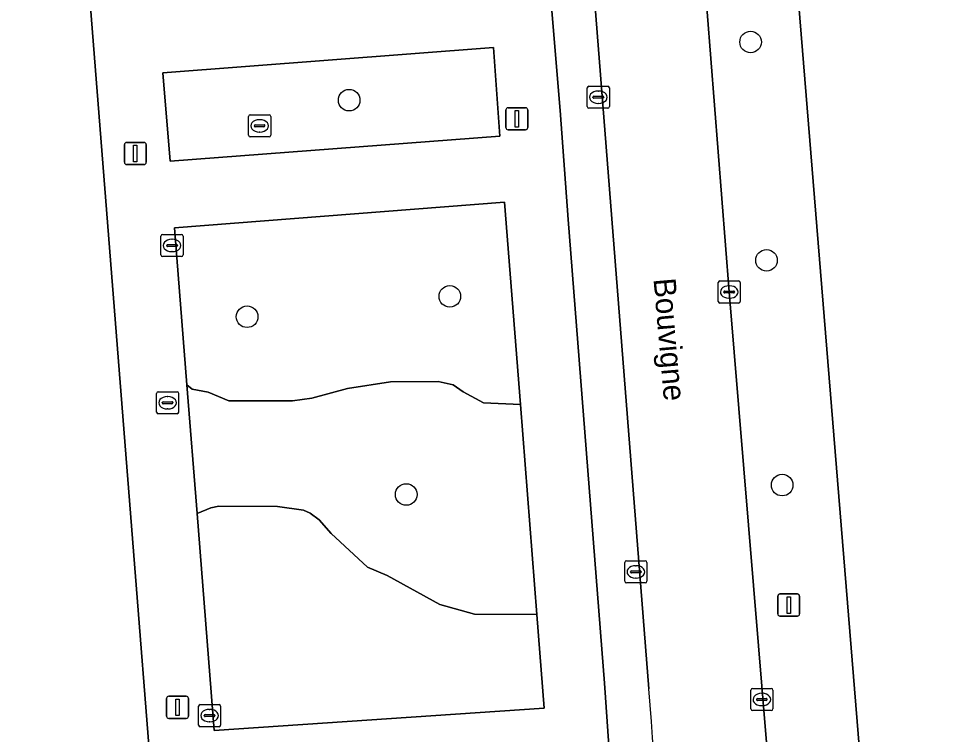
# Model space of a CAD drawing. Extents: x 157793 to 159380, y 380877 to 382313.
# Drawn here: x 158207.06 to 158249.1, y 381166.7 to 381199.08 of the extents above; entities that cross this region are included whole.
import ezdxf

# ---------------------------------------------------------------- set-up
doc = ezdxf.new("R2010")
doc.units = 0
for name, color, linetype in [('IMGEO_Boom', 7, 'Continuous'), ('IMGEO_Erf', 7, 'Continuous'), ('IMGEO_Groenvoorziening', 7, 'Continuous'), ('IMGEO_Kolk', 7, 'Continuous'), ('IMGEO_Lichtmast', 7, 'Continuous'), ('IMGEO_Openbare_ruimte_label', 7, 'Continuous'), ('IMGEO_Parkeervlak_open', 7, 'Continuous'), ('IMGEO_Rijbaan_lokaal_gesloten', 7, 'Continuous'), ('IMGEO_Rioolput', 7, 'Continuous'), ('IMGEO_Voetpad_open', 7, 'Continuous')]:
    doc.layers.add(name, color=color, linetype=linetype)

msp = doc.modelspace()

# ---------------------------------------------------------------- linework, layer by layer
at = {"layer": 'IMGEO_Boom'}
for centre in [(158240.192, 381198.022), (158222.019, 381195.39), (158240.912, 381188.145), (158226.577, 381186.515), (158217.4, 381185.593), (158241.62, 381177.978), (158224.604, 381177.551)]:
    msp.add_circle(centre, 0.489, dxfattribs=at)
at = {"layer": 'IMGEO_Erf'}
for points in [[(158217.503, 381108.594), (158207.836, 381230.9), (158200.897, 381318.677)], [(158258.201, 381254.133), (158238.203, 381252.426), (158241.546, 381209.865), (158246.217, 381152.476)]]:
    msp.add_lwpolyline(points, dxfattribs=at)
at = {"layer": 'IMGEO_Groenvoorziening'}
for points in [[(158228.837, 381193.755), (158228.55, 381197.768), (158213.579, 381196.624), (158213.92, 381192.629)], [(158229.056, 381190.771), (158214.114, 381189.613), (158214.676, 381182.509), (158214.91, 381182.317), (158215.635, 381182.188), (158216.58, 381181.796), (158219.452, 381181.788), (158220.326, 381181.905), (158221.941, 381182.35), (158223.896, 381182.654), (158226.055, 381182.666), (158226.73, 381182.518), (158227.174, 381182.191), (158228.107, 381181.701), (158229.773, 381181.625)], [(158229.773, 381181.625), (158228.107, 381181.701), (158227.174, 381182.191), (158226.73, 381182.518), (158226.055, 381182.666), (158223.896, 381182.654), (158221.941, 381182.35), (158220.326, 381181.905), (158219.452, 381181.788), (158216.58, 381181.796), (158215.635, 381182.188), (158214.91, 381182.317), (158214.676, 381182.509), (158215.137, 381176.692), (158215.76, 381176.955), (158216.127, 381177.017), (158218.78, 381177.012), (158219.946, 381176.844), (158220.258, 381176.714), (158220.665, 381176.401), (158221.211, 381175.78), (158222.851, 381174.271), (158223.747, 381173.885), (158226.124, 381172.568), (158227.689, 381172.134), (158230.517, 381172.124)], [(158215.914, 381166.88), (158230.849, 381167.88), (158230.517, 381172.124), (158227.689, 381172.134), (158226.124, 381172.568), (158223.747, 381173.885), (158222.851, 381174.271), (158221.211, 381175.78), (158220.665, 381176.401), (158220.258, 381176.714), (158219.946, 381176.844), (158218.78, 381177.012), (158216.127, 381177.017), (158215.76, 381176.955), (158215.137, 381176.692)]]:
    msp.add_lwpolyline(points, close=True, dxfattribs=at)
at = {"layer": 'IMGEO_Kolk'}
for p, q in [((158232.798, 381195.097), (158232.798, 381195.949)), ((158232.873, 381196.023), (158233.725, 381196.023)), ((158233.286, 381195.803), (158233.311, 381195.803)), ((158233.799, 381195.949), (158233.799, 381195.097)), ((158233.057, 381195.517), (158233.057, 381195.529)), ((158233.495, 381195.48), (158233.097, 381195.48)), ((158233.1, 381195.566), (158233.498, 381195.566)), ((158233.309, 381195.243), (158233.284, 381195.243)), ((158233.541, 381195.529), (158233.541, 381195.517)), ((158233.725, 381195.023), (158232.873, 381195.023)), ((158213.502, 381188.392), (158213.502, 381189.244)), ((158213.577, 381189.318), (158214.429, 381189.318)), ((158213.99, 381189.098), (158214.015, 381189.098)), ((158214.503, 381189.244), (158214.503, 381188.392)), ((158213.761, 381188.812), (158213.761, 381188.824)), ((158214.199, 381188.775), (158213.801, 381188.775)), ((158213.804, 381188.861), (158214.202, 381188.861)), ((158214.013, 381188.538), (158213.988, 381188.538)), ((158214.245, 381188.824), (158214.245, 381188.812)), ((158214.429, 381188.318), (158213.577, 381188.318)), ((158238.723, 381186.287), (158238.723, 381187.139)), ((158238.798, 381187.213), (158239.65, 381187.213)), ((158239.211, 381186.993), (158239.236, 381186.993)), ((158239.724, 381187.139), (158239.724, 381186.287)), ((158238.982, 381186.707), (158238.982, 381186.719)), ((158239.42, 381186.67), (158239.022, 381186.67)), ((158239.025, 381186.756), (158239.423, 381186.756)), ((158239.234, 381186.433), (158239.209, 381186.433)), ((158239.466, 381186.719), (158239.466, 381186.707)), ((158239.65, 381186.213), (158238.798, 381186.213)), ((158234.497, 381173.624), (158234.497, 381174.476)), ((158234.572, 381174.55), (158235.424, 381174.55)), ((158234.985, 381174.33), (158235.01, 381174.33)), ((158235.498, 381174.476), (158235.498, 381173.624)), ((158234.756, 381174.044), (158234.756, 381174.056)), ((158235.194, 381174.007), (158234.796, 381174.007)), ((158234.799, 381174.093), (158235.197, 381174.093)), ((158235.24, 381174.056), (158235.24, 381174.044)), ((158235.424, 381173.55), (158234.572, 381173.55)), ((158235.008, 381173.77), (158234.983, 381173.77)), ((158240.277, 381168.778), (158241.129, 381168.778)), ((158240.202, 381167.852), (158240.202, 381168.704)), ((158240.504, 381168.321), (158240.902, 381168.321)), ((158240.69, 381168.558), (158240.715, 381168.558)), ((158241.203, 381168.704), (158241.203, 381167.852)), ((158215.202, 381167.122), (158215.202, 381167.974)), ((158215.277, 381168.048), (158216.129, 381168.048)), ((158216.203, 381167.974), (158216.203, 381167.122)), ((158240.461, 381168.272), (158240.461, 381168.284)), ((158240.899, 381168.235), (158240.501, 381168.235)), ((158240.713, 381167.998), (158240.688, 381167.998)), ((158240.945, 381168.284), (158240.945, 381168.272)), ((158215.461, 381167.542), (158215.461, 381167.554)), ((158215.899, 381167.505), (158215.501, 381167.505)), ((158215.504, 381167.591), (158215.902, 381167.591)), ((158215.69, 381167.828), (158215.715, 381167.828)), ((158215.945, 381167.554), (158215.945, 381167.542)), ((158241.129, 381167.778), (158240.277, 381167.778)), ((158216.129, 381167.048), (158215.277, 381167.048)), ((158215.713, 381167.268), (158215.688, 381167.268))]:
    msp.add_line(p, q, dxfattribs=at)
for points in [[(158232.798, 381195.097), (158232.798, 381195.949)], [(158232.873, 381196.023), (158233.725, 381196.023)], [(158233.799, 381195.949), (158233.799, 381195.097)], [(158233.725, 381195.023), (158232.873, 381195.023)], [(158213.502, 381188.392), (158213.502, 381189.244)], [(158213.577, 381189.318), (158214.429, 381189.318)], [(158214.503, 381189.244), (158214.503, 381188.392)], [(158214.429, 381188.318), (158213.577, 381188.318)], [(158238.723, 381186.287), (158238.723, 381187.139)], [(158238.798, 381187.213), (158239.65, 381187.213)], [(158239.724, 381187.139), (158239.724, 381186.287)], [(158239.65, 381186.213), (158238.798, 381186.213)], [(158234.497, 381173.624), (158234.497, 381174.476)], [(158234.572, 381174.55), (158235.424, 381174.55)], [(158235.498, 381174.476), (158235.498, 381173.624)], [(158235.424, 381173.55), (158234.572, 381173.55)], [(158240.277, 381168.778), (158241.129, 381168.778)], [(158240.202, 381167.852), (158240.202, 381168.704)], [(158241.203, 381168.704), (158241.203, 381167.852)], [(158215.202, 381167.122), (158215.202, 381167.974)], [(158215.277, 381168.048), (158216.129, 381168.048)], [(158216.203, 381167.974), (158216.203, 381167.122)], [(158241.129, 381167.778), (158240.277, 381167.778)], [(158216.129, 381167.048), (158215.277, 381167.048)]]:
    msp.add_lwpolyline(points, dxfattribs=at)
for centre, radius, start, end in [((158232.875, 381195.947), 0.0765, 91.552, 178.448), ((158232.875, 381195.947), 0.0765, 91.552, 178.448), ((158233.723, 381195.947), 0.0765, 1.552, 88.448), ((158233.723, 381195.947), 0.0765, 1.552, 88.448), ((158233.097, 381195.526), 0.0403, 85.8775, 175.7526), ((158233.094, 381195.516), 0.0366, 178.938, 274.7102), ((158233.498, 381195.523), 0.043, 264.8664, 352.4533), ((158233.502, 381195.528), 0.0386, 1.7309, 96.639), ((158232.875, 381195.099), 0.0765, 181.552, 268.448), ((158232.875, 381195.099), 0.0765, 181.552, 268.448), ((158233.723, 381195.099), 0.0765, 271.552, 358.448), ((158233.723, 381195.099), 0.0765, 271.552, 358.448), ((158213.579, 381189.242), 0.0765, 91.552, 178.448), ((158213.579, 381189.242), 0.0765, 91.552, 178.448), ((158214.427, 381189.242), 0.0765, 1.552, 88.448), ((158214.427, 381189.242), 0.0765, 1.552, 88.448), ((158213.801, 381188.821), 0.0403, 85.8775, 175.7526), ((158213.798, 381188.811), 0.0366, 178.938, 274.7102), ((158214.202, 381188.818), 0.043, 264.8664, 352.4533), ((158214.206, 381188.823), 0.0386, 1.7309, 96.639), ((158213.579, 381188.394), 0.0765, 181.552, 268.448), ((158213.579, 381188.394), 0.0765, 181.552, 268.448), ((158214.427, 381188.394), 0.0765, 271.552, 358.448), ((158214.427, 381188.394), 0.0765, 271.552, 358.448), ((158238.8, 381187.137), 0.0765, 91.552, 178.448), ((158238.8, 381187.137), 0.0765, 91.552, 178.448), ((158239.648, 381187.137), 0.0765, 1.552, 88.448), ((158239.648, 381187.137), 0.0765, 1.552, 88.448), ((158239.022, 381186.716), 0.0403, 85.8775, 175.7526), ((158239.019, 381186.706), 0.0366, 178.938, 274.7102), ((158239.423, 381186.713), 0.043, 264.8664, 352.4533), ((158239.427, 381186.718), 0.0386, 1.7309, 96.639), ((158238.8, 381186.289), 0.0765, 181.552, 268.448), ((158238.8, 381186.289), 0.0765, 181.552, 268.448), ((158239.648, 381186.289), 0.0765, 271.552, 358.448), ((158239.648, 381186.289), 0.0765, 271.552, 358.448), ((158234.574, 381174.474), 0.0765, 91.552, 178.448), ((158234.574, 381174.474), 0.0765, 91.552, 178.448), ((158235.422, 381174.474), 0.0765, 1.552, 88.448), ((158235.422, 381174.474), 0.0765, 1.552, 88.448), ((158234.796, 381174.053), 0.0403, 85.8775, 175.7526), ((158234.793, 381174.043), 0.0366, 178.938, 274.7102), ((158235.197, 381174.05), 0.043, 264.8664, 352.4533), ((158235.201, 381174.055), 0.0386, 1.7309, 96.639), ((158234.574, 381173.626), 0.0765, 181.552, 268.448), ((158234.574, 381173.626), 0.0765, 181.552, 268.448), ((158235.422, 381173.626), 0.0765, 271.552, 358.448), ((158235.422, 381173.626), 0.0765, 271.552, 358.448), ((158240.279, 381168.702), 0.0765, 91.552, 178.448), ((158240.279, 381168.702), 0.0765, 91.552, 178.448), ((158241.127, 381168.702), 0.0765, 1.552, 88.448), ((158241.127, 381168.702), 0.0765, 1.552, 88.448), ((158240.501, 381168.281), 0.0403, 85.8775, 175.7526), ((158240.906, 381168.283), 0.0386, 1.7309, 96.639), ((158215.279, 381167.972), 0.0765, 91.552, 178.448), ((158215.279, 381167.972), 0.0765, 91.552, 178.448), ((158216.127, 381167.972), 0.0765, 1.552, 88.448), ((158216.127, 381167.972), 0.0765, 1.552, 88.448), ((158240.498, 381168.271), 0.0366, 178.938, 274.7102), ((158240.902, 381168.278), 0.043, 264.8664, 352.4533), ((158215.501, 381167.551), 0.0403, 85.8775, 175.7526), ((158215.498, 381167.541), 0.0366, 178.938, 274.7102), ((158215.902, 381167.548), 0.043, 264.8664, 352.4533), ((158215.906, 381167.553), 0.0386, 1.7309, 96.639), ((158240.279, 381167.854), 0.0765, 181.552, 268.448), ((158240.279, 381167.854), 0.0765, 181.552, 268.448), ((158241.127, 381167.854), 0.0765, 271.552, 358.448), ((158241.127, 381167.854), 0.0765, 271.552, 358.448), ((158215.279, 381167.124), 0.0765, 181.552, 268.448), ((158215.279, 381167.124), 0.0765, 181.552, 268.448), ((158216.127, 381167.124), 0.0765, 271.552, 358.448), ((158216.127, 381167.124), 0.0765, 271.552, 358.448)]:
    msp.add_arc(centre, radius, start, end, dxfattribs=at)
for centre, major_axis, ratio, start_param, end_param in [((158233.285, 381195.523), (-0.387, 0.002), 0.722429, 4.712389, 7.853982), ((158233.31, 381195.523), (-0.39, 0.002), 0.717154, 1.570796, 4.712389), ((158213.989, 381188.818), (-0.387, 0.002), 0.722429, 4.712389, 7.853982), ((158214.014, 381188.818), (-0.39, 0.002), 0.717154, 1.570796, 4.712389), ((158239.21, 381186.713), (-0.387, 0.002), 0.722429, 4.712389, 7.853982), ((158239.235, 381186.713), (-0.39, 0.002), 0.717154, 1.570796, 4.712389), ((158234.984, 381174.05), (-0.387, 0.002), 0.722429, 4.712389, 7.853982), ((158235.009, 381174.05), (-0.39, 0.002), 0.717154, 1.570796, 4.712389), ((158240.689, 381168.278), (-0.387, 0.002), 0.722429, 4.712389, 7.853982), ((158240.714, 381168.278), (-0.39, 0.002), 0.717154, 1.570796, 4.712389), ((158215.689, 381167.548), (-0.387, 0.002), 0.722429, 4.712389, 7.853982), ((158215.714, 381167.548), (-0.39, 0.002), 0.717154, 1.570796, 4.712389)]:
    msp.add_ellipse(centre, major_axis=major_axis, ratio=ratio, start_param=start_param, end_param=end_param, dxfattribs=at)
at = {"layer": 'IMGEO_Lichtmast'}
for p, q in [((158229.116, 381194.149), (158229.116, 381194.949)), ((158229.116, 381194.949), (158229.116, 381194.149)), ((158229.216, 381195.049), (158230.006, 381195.049)), ((158230.006, 381195.049), (158229.216, 381195.049)), ((158230.106, 381194.949), (158230.106, 381194.149)), ((158230.106, 381194.149), (158230.106, 381194.949)), ((158230.006, 381194.049), (158229.216, 381194.049)), ((158229.216, 381194.049), (158230.006, 381194.049)), ((158211.845, 381192.579), (158211.845, 381193.379)), ((158211.845, 381193.379), (158211.845, 381192.579)), ((158211.945, 381193.479), (158212.735, 381193.479)), ((158212.735, 381193.479), (158211.945, 381193.479)), ((158212.835, 381193.379), (158212.835, 381192.579)), ((158212.835, 381192.579), (158212.835, 381193.379)), ((158212.735, 381192.479), (158211.945, 381192.479)), ((158211.945, 381192.479), (158212.735, 381192.479)), ((158241.42, 381172.15), (158241.42, 381172.95)), ((158241.42, 381172.95), (158241.42, 381172.15)), ((158241.52, 381173.05), (158242.31, 381173.05)), ((158242.31, 381173.05), (158241.52, 381173.05)), ((158242.41, 381172.95), (158242.41, 381172.15)), ((158242.41, 381172.15), (158242.41, 381172.95)), ((158242.31, 381172.05), (158241.52, 381172.05)), ((158241.52, 381172.05), (158242.31, 381172.05)), ((158213.757, 381167.524), (158213.757, 381168.324)), ((158213.757, 381168.324), (158213.757, 381167.524)), ((158213.857, 381168.424), (158214.647, 381168.424)), ((158214.647, 381168.424), (158213.857, 381168.424)), ((158214.747, 381168.324), (158214.747, 381167.524)), ((158214.747, 381167.524), (158214.747, 381168.324)), ((158214.647, 381167.424), (158213.857, 381167.424)), ((158213.857, 381167.424), (158214.647, 381167.424))]:
    msp.add_line(p, q, dxfattribs=at)
for points in [[(158229.536, 381194.924), (158229.686, 381194.924), (158229.686, 381194.174), (158229.536, 381194.174), (158229.536, 381194.924)], [(158212.265, 381193.354), (158212.415, 381193.354), (158212.415, 381192.604), (158212.265, 381192.604), (158212.265, 381193.354)], [(158241.84, 381172.925), (158241.99, 381172.925), (158241.99, 381172.175), (158241.84, 381172.175), (158241.84, 381172.925)], [(158214.177, 381168.299), (158214.327, 381168.299), (158214.327, 381167.549), (158214.177, 381167.549), (158214.177, 381168.299)]]:
    msp.add_lwpolyline(points, dxfattribs=at)
for centre, start, end in [((158229.216, 381194.949), 90, 180), ((158229.216, 381194.949), 90, 180), ((158230.006, 381194.949), 0, 90), ((158230.006, 381194.949), 360, 90), ((158229.216, 381194.149), 180, 270), ((158229.216, 381194.149), 180, 270), ((158230.006, 381194.149), 270, 0), ((158230.006, 381194.149), 270, 0), ((158211.945, 381193.379), 90, 180), ((158211.945, 381193.379), 90, 180), ((158212.735, 381193.379), 0, 90), ((158212.735, 381193.379), 360, 90), ((158211.945, 381192.579), 180, 270), ((158211.945, 381192.579), 180, 270), ((158212.735, 381192.579), 270, 0), ((158212.735, 381192.579), 270, 0), ((158241.52, 381172.95), 90, 180), ((158241.52, 381172.95), 90, 180), ((158242.31, 381172.95), 0, 90), ((158242.31, 381172.95), 360, 90), ((158241.52, 381172.15), 180, 270), ((158241.52, 381172.15), 180, 270), ((158242.31, 381172.15), 270, 0), ((158242.31, 381172.15), 270, 0), ((158213.857, 381168.324), 90, 180), ((158213.857, 381168.324), 90, 180), ((158214.647, 381168.324), 0, 90), ((158214.647, 381168.324), 360, 90), ((158213.857, 381167.524), 180, 270), ((158213.857, 381167.524), 180, 270), ((158214.647, 381167.524), 270, 0), ((158214.647, 381167.524), 270, 0)]:
    msp.add_arc(centre, 0.1, start, end, dxfattribs=at)
at = {"layer": 'IMGEO_Parkeervlak_open'}
for points in [[(158227, 381252.838), (158227.355, 381247.965), (158227.776, 381242.87), (158228.532, 381232.988), (158228.942, 381227.915), (158229.833, 381216.97), (158230.209, 381211.929), (158230.978, 381202.013), (158231.398, 381196.904), (158231.568, 381194.931), (158231.932, 381189.994), (158233.583, 381169.013), (158233.919, 381164.021)], [(158235.578, 381168.754), (158229.383, 381247.511)]]:
    msp.add_lwpolyline(points, dxfattribs=at)
msp.add_arc((158087.871, 381155.723), 148.281, 355.95897, 5.04149, dxfattribs=at)
at = {"layer": 'IMGEO_Rijbaan_lokaal_gesloten'}
for points in [[(158239.224, 381186.713), (158234.402, 381247.964), (158229.383, 381247.511), (158235.578, 381168.754)], [(158242.999, 381141.124), (158242.835, 381143.115), (158242.086, 381152.138), (158239.224, 381186.713)]]:
    msp.add_lwpolyline(points, dxfattribs=at)
msp.add_arc((158087.871, 381155.723), 148.281, 355.95897, 5.04149, dxfattribs=at)
at = {"layer": 'IMGEO_Rioolput'}
for p, q in [((158217.467, 381193.803), (158217.467, 381194.655)), ((158217.542, 381194.729), (158218.394, 381194.729)), ((158217.955, 381194.509), (158217.98, 381194.509)), ((158218.468, 381194.655), (158218.468, 381193.803)), ((158217.726, 381194.223), (158217.726, 381194.235)), ((158218.164, 381194.186), (158217.766, 381194.186)), ((158217.769, 381194.272), (158218.167, 381194.272)), ((158218.21, 381194.235), (158218.21, 381194.223)), ((158218.394, 381193.729), (158217.542, 381193.729)), ((158217.978, 381193.949), (158217.953, 381193.949)), ((158213.376, 381182.202), (158214.228, 381182.202)), ((158213.301, 381181.276), (158213.301, 381182.128)), ((158213.789, 381181.982), (158213.814, 381181.982)), ((158214.302, 381182.128), (158214.302, 381181.276)), ((158213.56, 381181.696), (158213.56, 381181.708)), ((158213.998, 381181.659), (158213.6, 381181.659)), ((158213.603, 381181.745), (158214.001, 381181.745)), ((158213.812, 381181.422), (158213.787, 381181.422)), ((158214.044, 381181.708), (158214.044, 381181.696)), ((158214.228, 381181.202), (158213.376, 381181.202))]:
    msp.add_line(p, q, dxfattribs=at)
for points in [[(158217.467, 381193.803), (158217.467, 381194.655)], [(158217.542, 381194.729), (158218.394, 381194.729)], [(158218.468, 381194.655), (158218.468, 381193.803)], [(158218.394, 381193.729), (158217.542, 381193.729)], [(158213.376, 381182.202), (158214.228, 381182.202)], [(158213.301, 381181.276), (158213.301, 381182.128)], [(158214.302, 381182.128), (158214.302, 381181.276)], [(158214.228, 381181.202), (158213.376, 381181.202)]]:
    msp.add_lwpolyline(points, dxfattribs=at)
for centre, radius, start, end in [((158217.544, 381194.653), 0.0765, 91.552, 178.448), ((158217.544, 381194.653), 0.0765, 91.552, 178.448), ((158218.392, 381194.653), 0.0765, 1.552, 88.448), ((158218.392, 381194.653), 0.0765, 1.552, 88.448), ((158217.766, 381194.232), 0.0403, 85.8775, 175.7526), ((158217.763, 381194.222), 0.0366, 178.938, 274.7102), ((158218.167, 381194.229), 0.043, 264.8664, 352.4533), ((158218.171, 381194.234), 0.0386, 1.7309, 96.639), ((158217.544, 381193.805), 0.0765, 181.552, 268.448), ((158217.544, 381193.805), 0.0765, 181.552, 268.448), ((158218.392, 381193.805), 0.0765, 271.552, 358.448), ((158218.392, 381193.805), 0.0765, 271.552, 358.448), ((158213.378, 381182.126), 0.0765, 91.552, 178.448), ((158213.378, 381182.126), 0.0765, 91.552, 178.448), ((158214.226, 381182.126), 0.0765, 1.552, 88.448), ((158214.226, 381182.126), 0.0765, 1.552, 88.448), ((158213.6, 381181.705), 0.0403, 85.8775, 175.7526), ((158213.597, 381181.695), 0.0366, 178.938, 274.7102), ((158214.001, 381181.702), 0.043, 264.8664, 352.4533), ((158214.005, 381181.707), 0.0386, 1.7309, 96.639), ((158213.378, 381181.278), 0.0765, 181.552, 268.448), ((158213.378, 381181.278), 0.0765, 181.552, 268.448), ((158214.226, 381181.278), 0.0765, 271.552, 358.448), ((158214.226, 381181.278), 0.0765, 271.552, 358.448)]:
    msp.add_arc(centre, radius, start, end, dxfattribs=at)
for centre, major_axis, ratio, start_param, end_param in [((158217.954, 381194.229), (-0.387, 0.002), 0.722429, 4.712389, 7.853982), ((158217.979, 381194.229), (-0.39, 0.002), 0.717154, 1.570796, 4.712389), ((158213.788, 381181.702), (-0.387, 0.002), 0.722429, 4.712389, 7.853982), ((158213.813, 381181.702), (-0.39, 0.002), 0.717154, 1.570796, 4.712389)]:
    msp.add_ellipse(centre, major_axis=major_axis, ratio=ratio, start_param=start_param, end_param=end_param, dxfattribs=at)
at = {"layer": 'IMGEO_Voetpad_open'}
for points in [[(158205.551, 381319.116), (158200.897, 381318.677), (158207.836, 381230.9), (158217.503, 381108.594), (158220.532, 381108.688), (158219.558, 381120.837), (158219.539, 381121.075), (158231.062, 381121.965)], [(158233.919, 381164.021), (158233.583, 381169.013), (158231.932, 381189.994), (158231.568, 381194.931), (158231.398, 381196.904), (158230.978, 381202.013), (158230.209, 381211.929), (158229.833, 381216.97), (158228.942, 381227.915), (158228.532, 381232.988), (158227.776, 381242.87), (158227.355, 381247.965), (158227, 381252.838)], [(158234.402, 381247.964), (158239.224, 381186.713), (158242.086, 381152.138), (158246.217, 381152.476), (158241.546, 381209.865)]]:
    msp.add_lwpolyline(points, dxfattribs=at)
for points in [[(158228.55, 381197.768), (158228.837, 381193.755), (158213.92, 381192.629), (158213.579, 381196.624)], [(158229.056, 381190.771), (158229.773, 381181.625), (158230.517, 381172.124), (158230.849, 381167.88), (158215.914, 381166.88), (158215.137, 381176.692), (158214.676, 381182.509), (158214.114, 381189.613)]]:
    msp.add_lwpolyline(points, close=True, dxfattribs=at)

# ---------------------------------------------------------------- texts
at = {"layer": 'IMGEO_Openbare_ruimte_label'}
msp.add_text('Bouvigne', height=1, rotation=274.935, dxfattribs=at).set_placement((158235.794, 381187.303))

doc.saveas('drawing.dxf')
